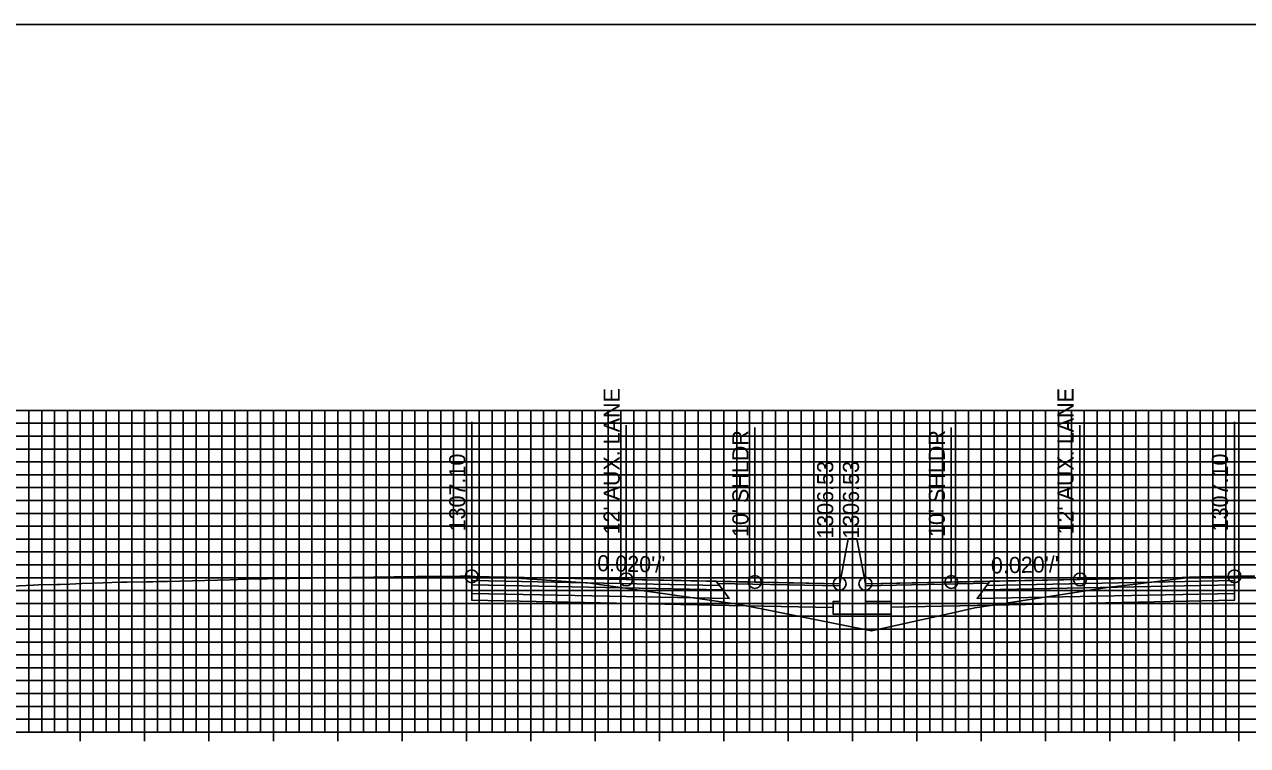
# Model space of a CAD drawing. Extents: x 674939 to 678919, y 750652 to 765176.
# Drawn here: x 678674.2 to 678769.2, y 751086.5 to 751142.6 of the extents above; entities that cross this region are included whole.
import ezdxf

# ---------------------------------------------------------------- set-up
doc = ezdxf.new("R2010")
doc.units = 0
for name, color, linetype in [('Level 10', 7, 'Continuous'), ('Level 17', 7, 'Continuous'), ('Level 18', 7, 'Continuous'), ('Level 19', 7, 'Continuous'), ('Level 20', 7, 'Continuous'), ('Level 22', 7, 'Continuous'), ('Level 23', 7, 'Continuous'), ('Level 4', 7, 'Continuous'), ('Level 8', 7, 'Continuous')]:
    doc.layers.add(name, color=color, linetype=linetype)

msp = doc.modelspace()

# ---------------------------------------------------------------- linework, layer by layer
at = {"layer": 'Level 10'}
msp.add_lwpolyline([(678673.237, 751098.902), (678674.875, 751098.972), (678674.89, 751098.972), (678675.276, 751098.988), (678676.723, 751099.033), (678676.82, 751099.029), (678676.972, 751099.011), (678677.73, 751099.058), (678678.649, 751099.09), (678680.316, 751099.144), (678681.681, 751099.196), (678682.165, 751099.208), (678683.681, 751099.22), (678684.181, 751099.229), (678684.636, 751099.253), (678684.683, 751099.252), (678684.939, 751099.251), (678685.311, 751099.259), (678690.158, 751099.392), (678691.42, 751099.427), (678696.416, 751099.519), (678698.069, 751099.549), (678702.91, 751099.616), (678704.714, 751099.638), (678708.04, 751099.659), (678708.674, 751099.666), (678708.85, 751099.658), (678708.944, 751099.653), (678709.209, 751099.641), (678710.172, 751099.592), (678710.416, 751099.595), (678711.474, 751099.583), (678711.865, 751099.561), (678712.621, 751099.518), (678712.672, 751099.514), (678712.835, 751099.48), (678715.907, 751099.291), (678718.143, 751099.137), (678729.045, 751097.566), (678729.76, 751097.474), (678732.751, 751096.881), (678740.006, 751095.418), (678746.226, 751096.792), (678748.023, 751097.209), (678749.802, 751097.476), (678758.319, 751098.779), (678760.523, 751099.059), (678764.443, 751099.531), (678764.582, 751099.558), (678764.735, 751099.599), (678765.506, 751099.629), (678766.542, 751099.647), (678767.313, 751099.64), (678768.038, 751099.643), (678768.169, 751099.654), (678768.203, 751099.655), (678768.361, 751099.668), (678768.639, 751099.681), (678769.796, 751099.67)], dxfattribs=at)
at = {"layer": 'Level 17'}
for points in [[(678738.203, 751102.581), (678737.533, 751099.081)], [(678738.863, 751102.582), (678738.863, 751102.582), (678738.203, 751102.582), (678738.203, 751102.581)], [(678738.863, 751102.582), (678739.533, 751099.082)], [(678737.533, 751099.081), (678737.533, 751097.706), (678737.033, 751097.706), (678737.033, 751096.706), (678741.533, 751096.706), (678741.533, 751097.706), (678739.533, 751097.706), (678739.533, 751099.082)]]:
    msp.add_lwpolyline(points, dxfattribs=at)
at = {"layer": 'Level 18'}
for points in [[(678737.533, 751099.081), (678730.944, 751099.213), (678720.944, 751099.413), (678708.944, 751099.653)], [(678768.203, 751099.655), (678756.203, 751099.415), (678746.203, 751099.215), (678739.533, 751099.082)]]:
    msp.add_lwpolyline(points, dxfattribs=at)
for points in [[(678708.944, 751099.653), (678708.944, 751099.323), (678728.194, 751098.938), (678727.944, 751099.273)], [(678768.203, 751099.655), (678768.203, 751099.325), (678748.953, 751098.94), (678749.203, 751099.275)], [(678727.944, 751099.273), (678737.533, 751099.081), (678737.537, 751098.923), (678728.064, 751099.113)], [(678749.084, 751099.116), (678739.533, 751098.925), (678739.533, 751099.082), (678749.203, 751099.275)]]:
    msp.add_lwpolyline(points, close=True, dxfattribs=at)
at = {"layer": 'Level 19'}
for points in [[(678708.944, 751099.323), (678708.944, 751098.993), (678728.444, 751098.603), (678728.194, 751098.938)], [(678708.944, 751098.993), (678708.944, 751098.333), (678728.944, 751097.933), (678728.444, 751098.603)], [(678768.203, 751098.995), (678768.203, 751098.335), (678748.203, 751097.935), (678748.703, 751098.605)], [(678768.203, 751099.325), (678768.203, 751098.995), (678748.703, 751098.605), (678748.953, 751098.94)]]:
    msp.add_lwpolyline(points, close=True, dxfattribs=at)
for points in [[(678708.944, 751098.333), (678708.944, 751097.793), (678728.944, 751097.393), (678737.033, 751097.231)], [(678768.203, 751098.335), (678768.203, 751097.795), (678748.203, 751097.395), (678741.533, 751097.262)]]:
    msp.add_lwpolyline(points, dxfattribs=at)
at = {"layer": 'Level 20'}
for p, q in [((678638.533, 751112.551), (678838.533, 751112.551)), ((678674.533, 751087.551), (678674.533, 751112.551)), ((678675.533, 751087.551), (678675.533, 751112.551)), ((678676.533, 751087.551), (678676.533, 751112.551)), ((678677.533, 751087.551), (678677.533, 751112.551)), ((678678.533, 751087.551), (678678.533, 751112.551)), ((678679.533, 751087.551), (678679.533, 751112.551)), ((678680.533, 751087.551), (678680.533, 751112.551)), ((678681.533, 751087.551), (678681.533, 751112.551)), ((678682.533, 751087.551), (678682.533, 751112.551)), ((678683.533, 751087.551), (678683.533, 751112.551)), ((678684.533, 751087.551), (678684.533, 751112.551)), ((678685.533, 751087.551), (678685.533, 751112.551)), ((678686.533, 751087.551), (678686.533, 751112.551)), ((678687.533, 751087.551), (678687.533, 751112.551)), ((678688.533, 751087.551), (678688.533, 751112.551)), ((678689.533, 751087.551), (678689.533, 751112.551)), ((678690.533, 751087.551), (678690.533, 751112.551)), ((678691.533, 751087.551), (678691.533, 751112.551)), ((678692.533, 751087.551), (678692.533, 751112.551)), ((678693.533, 751087.551), (678693.533, 751112.551)), ((678694.533, 751087.551), (678694.533, 751112.551)), ((678695.533, 751087.551), (678695.533, 751112.551)), ((678696.533, 751087.551), (678696.533, 751112.551)), ((678697.533, 751087.551), (678697.533, 751112.551)), ((678698.533, 751087.551), (678698.533, 751112.551)), ((678699.533, 751087.551), (678699.533, 751112.551)), ((678700.533, 751087.551), (678700.533, 751112.551)), ((678701.533, 751087.551), (678701.533, 751112.551)), ((678702.533, 751087.551), (678702.533, 751112.551)), ((678703.533, 751087.551), (678703.533, 751112.551)), ((678704.533, 751087.551), (678704.533, 751112.551)), ((678705.533, 751087.551), (678705.533, 751112.551)), ((678706.533, 751087.551), (678706.533, 751112.551)), ((678707.533, 751087.551), (678707.533, 751112.551)), ((678708.533, 751087.551), (678708.533, 751112.551)), ((678709.533, 751087.551), (678709.533, 751112.551)), ((678710.533, 751087.551), (678710.533, 751112.551)), ((678711.533, 751087.551), (678711.533, 751112.551)), ((678712.533, 751087.551), (678712.533, 751112.551)), ((678713.533, 751087.551), (678713.533, 751112.551)), ((678714.533, 751087.551), (678714.533, 751112.551)), ((678715.533, 751087.551), (678715.533, 751112.551)), ((678716.533, 751087.551), (678716.533, 751112.551)), ((678717.533, 751087.551), (678717.533, 751112.551)), ((678718.533, 751087.551), (678718.533, 751112.551)), ((678719.533, 751087.551), (678719.533, 751112.551)), ((678720.533, 751087.551), (678720.533, 751112.551)), ((678721.533, 751087.551), (678721.533, 751112.551)), ((678722.533, 751087.551), (678722.533, 751112.551)), ((678723.533, 751087.551), (678723.533, 751112.551)), ((678724.533, 751087.551), (678724.533, 751112.551)), ((678725.533, 751087.551), (678725.533, 751112.551)), ((678726.533, 751087.551), (678726.533, 751112.551)), ((678727.533, 751087.551), (678727.533, 751112.551)), ((678728.533, 751087.551), (678728.533, 751112.551)), ((678729.533, 751087.551), (678729.533, 751112.551)), ((678730.533, 751087.551), (678730.533, 751112.551)), ((678731.533, 751087.551), (678731.533, 751112.551)), ((678732.533, 751087.551), (678732.533, 751112.551)), ((678733.533, 751087.551), (678733.533, 751112.551)), ((678734.533, 751087.551), (678734.533, 751112.551)), ((678735.533, 751087.551), (678735.533, 751112.551)), ((678736.533, 751087.551), (678736.533, 751112.551)), ((678737.533, 751087.551), (678737.533, 751112.551)), ((678738.533, 751087.551), (678738.533, 751112.551)), ((678739.533, 751087.551), (678739.533, 751112.551)), ((678740.533, 751087.551), (678740.533, 751112.551)), ((678741.533, 751087.551), (678741.533, 751112.551)), ((678742.533, 751087.551), (678742.533, 751112.551)), ((678743.533, 751087.551), (678743.533, 751112.551)), ((678744.533, 751087.551), (678744.533, 751112.551)), ((678745.533, 751087.551), (678745.533, 751112.551)), ((678746.533, 751087.551), (678746.533, 751112.551)), ((678747.533, 751087.551), (678747.533, 751112.551)), ((678748.533, 751087.551), (678748.533, 751112.551)), ((678749.533, 751087.551), (678749.533, 751112.551)), ((678750.533, 751087.551), (678750.533, 751112.551)), ((678751.533, 751087.551), (678751.533, 751112.551)), ((678752.533, 751087.551), (678752.533, 751112.551)), ((678753.533, 751087.551), (678753.533, 751112.551)), ((678754.533, 751087.551), (678754.533, 751112.551)), ((678755.533, 751087.551), (678755.533, 751112.551)), ((678756.533, 751087.551), (678756.533, 751112.551)), ((678757.533, 751087.551), (678757.533, 751112.551)), ((678758.533, 751087.551), (678758.533, 751112.551)), ((678759.533, 751087.551), (678759.533, 751112.551)), ((678760.533, 751087.551), (678760.533, 751112.551)), ((678761.533, 751087.551), (678761.533, 751112.551)), ((678762.533, 751087.551), (678762.533, 751112.551)), ((678763.533, 751087.551), (678763.533, 751112.551)), ((678764.533, 751087.551), (678764.533, 751112.551)), ((678765.533, 751087.551), (678765.533, 751112.551)), ((678766.533, 751087.551), (678766.533, 751112.551)), ((678767.533, 751087.551), (678767.533, 751112.551)), ((678768.533, 751087.551), (678768.533, 751112.551)), ((678638.533, 751111.551), (678838.533, 751111.551)), ((678638.533, 751110.551), (678838.533, 751110.551)), ((678638.533, 751109.551), (678838.533, 751109.551)), ((678638.533, 751108.551), (678838.533, 751108.551)), ((678638.533, 751107.551), (678838.533, 751107.551)), ((678638.533, 751106.551), (678838.533, 751106.551)), ((678638.533, 751105.551), (678838.533, 751105.551)), ((678638.533, 751104.551), (678838.533, 751104.551)), ((678638.533, 751103.551), (678838.533, 751103.551)), ((678638.533, 751102.551), (678838.533, 751102.551)), ((678638.533, 751101.551), (678838.533, 751101.551)), ((678638.533, 751100.551), (678838.533, 751100.551)), ((678638.533, 751099.551), (678838.533, 751099.551)), ((678638.533, 751098.551), (678838.533, 751098.551)), ((678638.533, 751097.551), (678838.533, 751097.551)), ((678638.533, 751096.551), (678838.533, 751096.551)), ((678638.533, 751095.551), (678838.533, 751095.551)), ((678638.533, 751094.551), (678838.533, 751094.551)), ((678638.533, 751093.551), (678838.533, 751093.551)), ((678638.533, 751092.551), (678838.533, 751092.551)), ((678638.533, 751091.551), (678838.533, 751091.551)), ((678638.533, 751090.551), (678838.533, 751090.551)), ((678638.533, 751089.551), (678838.533, 751089.551)), ((678638.533, 751088.551), (678838.533, 751088.551)), ((678638.533, 751087.551), (678838.533, 751087.551))]:
    msp.add_line(p, q, dxfattribs=at)
at = {"layer": 'Level 23'}
for p, q in [((678708.944, 751099.653), (678708.944, 751111.653)), ((678720.944, 751099.413), (678720.944, 751111.413)), ((678730.944, 751099.213), (678730.944, 751111.213)), ((678737.533, 751099.081), (678737.533, 751111.081)), ((678739.533, 751099.082), (678739.533, 751111.082)), ((678746.203, 751099.215), (678746.203, 751111.215)), ((678756.203, 751099.415), (678756.203, 751111.415)), ((678768.203, 751099.655), (678768.203, 751111.655))]:
    msp.add_line(p, q, dxfattribs=at)
at = {"layer": 'Level 4'}
msp.add_lwpolyline([(678578.533, 750922.551), (678918.533, 750922.551), (678918.533, 751142.551), (678578.533, 751142.551)], close=True, dxfattribs=at)
for centre in [(678708.944, 751099.653), (678720.944, 751099.413), (678730.944, 751099.213), (678746.203, 751099.215), (678756.203, 751099.415), (678768.203, 751099.655), (678737.533, 751099.081), (678739.533, 751099.082)]:
    msp.add_circle(centre, 0.5, dxfattribs=at)
at = {"layer": 'Level 8'}
for p, q in [((678678.533, 751086.851), (678678.533, 751088.251)), ((678683.533, 751086.851), (678683.533, 751088.251)), ((678688.533, 751086.851), (678688.533, 751088.251)), ((678693.533, 751086.851), (678693.533, 751088.251)), ((678698.533, 751086.851), (678698.533, 751088.251)), ((678703.533, 751086.851), (678703.533, 751088.251)), ((678708.533, 751086.851), (678708.533, 751088.251)), ((678713.533, 751086.851), (678713.533, 751088.251)), ((678718.533, 751086.851), (678718.533, 751088.251)), ((678723.533, 751086.851), (678723.533, 751088.251)), ((678728.533, 751086.851), (678728.533, 751088.251)), ((678733.533, 751086.851), (678733.533, 751088.251)), ((678738.533, 751086.851), (678738.533, 751088.251)), ((678743.533, 751086.851), (678743.533, 751088.251)), ((678748.533, 751086.851), (678748.533, 751088.251)), ((678753.533, 751086.851), (678753.533, 751088.251)), ((678758.533, 751086.851), (678758.533, 751088.251)), ((678763.533, 751086.851), (678763.533, 751088.251)), ((678768.533, 751086.851), (678768.533, 751088.251)), ((678638.533, 751087.551), (678838.533, 751087.551))]:
    msp.add_line(p, q, dxfattribs=at)

# ---------------------------------------------------------------- texts
at = {"layer": 'Level 22'}
for rotation, p in [(358.85424, (678718.689, 751100.058)), (1.14576, (678749.294, 751099.877))]:
    msp.add_text("0.020'/'", height=1.25, rotation=rotation, dxfattribs=at).set_placement(p)
at = {"layer": 'Level 23'}
for s, p in [("12' AUX. LANE", (678720.444, 751102.913)), ("12' AUX. LANE", (678755.703, 751102.915)), ("10' SHLDR", (678730.444, 751102.713)), ("10' SHLDR", (678745.703, 751102.715)), ('1307.10', (678708.444, 751103.153)), ('1307.10', (678767.703, 751103.155)), ('1306.53', (678737.033, 751102.581)), ('1306.53', (678739.033, 751102.582))]:
    msp.add_text(s, height=1.25, rotation=90, dxfattribs=at).set_placement(p)

doc.saveas('drawing.dxf')
